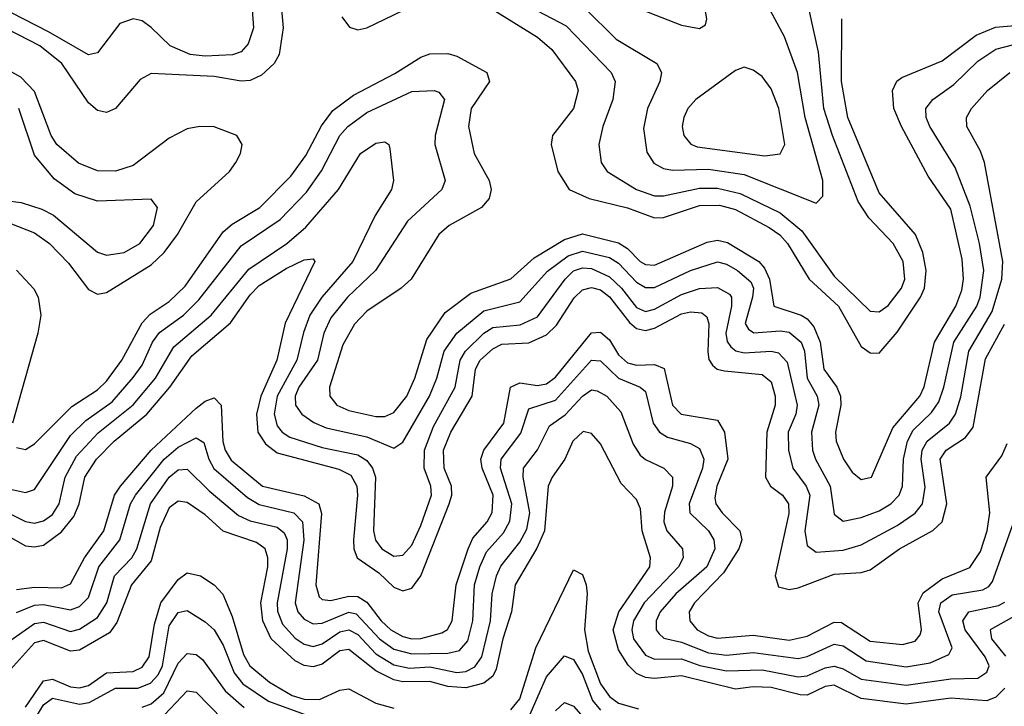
# Model space of a CAD drawing. Header units: inches. Extents: x 990535 to 1117859, y 769386 to 892122.
# Tile 519 of 656: x 1056317 to 1058509, y 831020 to 832548. Entities that reach past the tile are written whole.
import ezdxf

# ---------------------------------------------------------------- set-up
doc = ezdxf.new("R2010")
doc.units = ezdxf.units.IN
doc.header["$MEASUREMENT"] = 0
doc.layers.add('B0853', color=7, linetype='Continuous')

msp = doc.modelspace()

# ---------------------------------------------------------------- linework, layer by layer
at = {"layer": 'B0853', "color": 5, "elevation": 2680}
for points in [[(1057810, 832744), (1057770, 832743.5), (1057682.5, 832717.5), (1057590, 832709), (1057543.6, 832690), (1057544.2, 832670), (1057550, 832665.5), (1057623.6, 832623.6), (1057702.7, 832570), (1057790, 832535.8), (1057830, 832528), (1057843.6, 832536.4), (1057846.6, 832550), (1057832.2, 832630), (1057843.1, 832710), (1057838.4, 832730), (1057830, 832736.9)], [(1057930, 832442.3), (1057910, 832435.1), (1057822, 832370), (1057804.5, 832350), (1057795.3, 832330), (1057791.5, 832310), (1057795.6, 832290), (1057811, 832271), (1057825, 832265), (1057975.3, 832244.7), (1058010, 832249), (1058019.9, 832270), (1058007, 832350), (1057990, 832394), (1057970, 832421.1), (1057950, 832435.8)]]:
    msp.add_lwpolyline(points, close=True, dxfattribs=at)
at = {"layer": 'B0853', "color": 5}
for points, elevation in [([(1056834.4, 832570), (1056837.7, 832530), (1056825.8, 832494.2), (1056810, 832476.3), (1056790.7, 832469.3), (1056730, 832466.4), (1056696.4, 832470), (1056651.7, 832490), (1056610, 832530.4), (1056590, 832544.9), (1056570, 832549.8), (1056540.3, 832539.7), (1056490, 832474), (1056470, 832469.9), (1056381.1, 832521.1), (1056190, 832619.4)], 2560), ([(1057390, 832610.1), (1057533.8, 832533.8), (1057633.9, 832430), (1057642.2, 832410), (1057637, 832370), (1057615.1, 832310), (1057606, 832270), (1057611.2, 832230), (1057624.8, 832210), (1057690.1, 832170), (1057730, 832155.7), (1057750, 832155.7), (1057830, 832172.7), (1057870, 832172.8), (1057921.1, 832161.1), (1058010, 832117.7), (1058057.7, 832077.7), (1058130, 831977.2), (1058210, 831899.3), (1058230, 831897.5), (1058250, 831911.6), (1058280.1, 831950), (1058287.2, 831970), (1058283.2, 832010), (1058261.5, 832050), (1058206.9, 832106.9), (1058183.5, 832143.5), (1058126.1, 832290), (1058107.2, 832350), (1058095.2, 832475.2), (1058074.1, 832570)], 2640), ([(1057574, 832574), (1057644.7, 832504.7), (1057735.5, 832450), (1057745.6, 832430), (1057742.2, 832410), (1057714.2, 832350), (1057705.6, 832305.6), (1057712.7, 832252.7), (1057728.6, 832228.6), (1057750, 832216.7), (1057770, 832212.7), (1057850, 832214.9), (1057930, 832203.1), (1058090, 832139.7), (1058105, 832155), (1058104.5, 832190), (1058065.1, 832330), (1058048.4, 832430), (1058019.3, 832510), (1057976.3, 832590)], 2660), ([(1056899, 832579), (1056903.9, 832530), (1056894.9, 832470), (1056883.4, 832450), (1056855.7, 832424.3), (1056830, 832412.3), (1056810, 832410.7), (1056750, 832421.5), (1056610, 832428), (1056585, 832415), (1056530, 832350.4), (1056510, 832341.5), (1056490, 832345.5), (1056470, 832363.1), (1056410.7, 832450), (1056361.7, 832490), (1056190, 832577.6)], 2580), ([(1057034.2, 832554.2), (1057051.1, 832531.1), (1057070, 832525.6), (1057090, 832529.7), (1057190, 832577.9)], 2620), ([(1057370, 832570.8), (1057470, 832508.7), (1057501.4, 832481.4), (1057554.5, 832410), (1057560.4, 832390), (1057549.8, 832350.2), (1057503.3, 832290), (1057500.4, 832270), (1057515, 832210), (1057540.1, 832170), (1057584.5, 832150), (1057670, 832128.9), (1057730, 832106.6), (1057750, 832107.7), (1057830, 832134.3), (1057874.9, 832134.9), (1057910, 832125.1), (1057985.4, 832085.4), (1058009.3, 832069.3), (1058026.2, 832050), (1058074.1, 831970), (1058139.9, 831910), (1058190, 831820.7), (1058210, 831806.3), (1058230, 831805.4), (1058270, 831852.3), (1058322.2, 831930), (1058330.8, 831950), (1058334.4, 831990), (1058327.2, 832030), (1058310.9, 832070), (1058230, 832162.4), (1058160.3, 832330), (1058146.5, 832410), (1058147.3, 832550)], 2620), ([(1056310, 831595.8), (1056330, 831591.6), (1056350, 831603.6), (1056433.1, 831686.9), (1056490, 831724), (1056510, 831743.6), (1056544.8, 831790), (1056590, 831872.8), (1056607.6, 831892.4), (1056650, 831920.5), (1056685.4, 831954.6), (1056770, 832075.4), (1056790, 832092.5), (1056851.8, 832130), (1056920.4, 832199.6), (1056954.3, 832245.7), (1056988.6, 832311.4), (1057014.1, 832345.9), (1057060, 832380), (1057152.3, 832427.7), (1057210, 832464.5), (1057230, 832471.6), (1057270, 832472.2), (1057290, 832466.8), (1057356.6, 832430), (1057363, 832410), (1057322.2, 832350), (1057316, 832310), (1057328.9, 832250), (1057362, 832190), (1057366.5, 832170), (1057362.4, 832150), (1057344.8, 832130), (1057272.7, 832090), (1057250.1, 832070), (1057188.8, 831970), (1057166.4, 831950), (1057090, 831899), (1057062.7, 831870), (1057036.1, 831823.9), (1057007, 831730), (1057007.4, 831710), (1057023.1, 831690), (1057050, 831677.8), (1057110, 831664.7), (1057130, 831664.4), (1057150, 831673.9), (1057178.5, 831710), (1057196.3, 831750), (1057223.6, 831836.4), (1057263.9, 831896.1), (1057321, 831939), (1057410, 831971.2), (1057461.9, 832018.1), (1057530, 832058.8), (1057570, 832071.6), (1057650, 832051.1), (1057670, 832038.3), (1057698.4, 832010), (1057710, 832002.9), (1057730, 832001.2), (1057847.1, 832052.9), (1057870, 832057.2), (1057892.3, 832052.3), (1057962.1, 832010), (1057974.9, 831994.9), (1057986.4, 831970), (1057996, 831910), (1058056.8, 831890), (1058070, 831881.8), (1058084.4, 831864.4), (1058098.9, 831830), (1058107.3, 831770), (1058135.6, 831730), (1058143.8, 831710), (1058144.6, 831690), (1058132.9, 831630), (1058134.4, 831610), (1058150.5, 831570), (1058170, 831541), (1058190, 831524.8), (1058212.9, 831530), (1058260.2, 831639.8), (1058320.6, 831710), (1058330, 831731), (1058353.3, 831830), (1058400.6, 831910), (1058414, 831946), (1058417.6, 831970), (1058415, 832015), (1058390, 832126), (1058339.4, 832199.4), (1058279.6, 832310), (1058262.8, 832350), (1058259.5, 832390), (1058269.3, 832410.7), (1058280.7, 832419.3), (1058370, 832456.5), (1058446.4, 832513.6), (1058488.9, 832531.1), (1058550, 832536.6)], 2580), ([(1056295, 832095), (1056350, 832073.6), (1056383.4, 832050), (1056425.6, 832005.6), (1056470, 831947.1), (1056490, 831936.9), (1056510, 831940.5), (1056610, 832002.2), (1056638.9, 832030), (1056668, 832070), (1056710, 832142.5), (1056784.3, 832210), (1056798.3, 832230), (1056808.7, 832250), (1056812.4, 832270), (1056800.3, 832290), (1056750, 832309), (1056718, 832310), (1056690, 832304.9), (1056650, 832284.3), (1056570, 832223.2), (1056530, 832210.5), (1056490, 832211.2), (1056448.2, 832228.2), (1056399.8, 832270), (1056387.3, 832290), (1056350, 832387.9), (1056319.9, 832419.9), (1056210, 832480.5)], 2620), ([(1056290, 831504.2), (1056330, 831495.4), (1056350, 831501.9), (1056430, 831622.6), (1056464.1, 831655.9), (1056522.8, 831697.2), (1056570, 831751.4), (1056590, 831779), (1056612.5, 831830), (1056628, 831852), (1056681.9, 831890), (1056715.9, 831924.1), (1056810, 832044.7), (1056896.6, 832103.4), (1056955.8, 832164.2), (1056988.9, 832211.1), (1057029.7, 832290), (1057047.4, 832310), (1057090, 832341.3), (1057190, 832387.9), (1057239.5, 832390), (1057250, 832386.6), (1057262.8, 832370), (1057241.8, 832290), (1057241.4, 832270), (1057263.8, 832190), (1057256.4, 832170), (1057180.5, 832099.5), (1057109.4, 831990), (1057046.7, 831930), (1057010, 831884.3), (1056994.1, 831850), (1056979.7, 831790), (1056938.4, 831730), (1056930.1, 831710), (1056930.8, 831690), (1056944.8, 831670), (1056971.5, 831651.5), (1056999.4, 831639.4), (1057090, 831619.1), (1057150, 831594.2), (1057170, 831607.8), (1057229, 831710), (1057245.9, 831750), (1057262, 831810), (1057289.9, 831850), (1057350, 831900.2), (1057430, 831919.6), (1057491.8, 831988.2), (1057537.9, 832022.1), (1057570, 832032.3), (1057630, 832018.5), (1057650, 832006.1), (1057690, 831963.8), (1057710, 831951.6), (1057730, 831951.5), (1057810, 831989.4), (1057870, 832008.6), (1057890, 832003.9), (1057914.6, 831990), (1057944.4, 831964.4), (1057950.2, 831950), (1057948.2, 831930), (1057931.7, 831871.7), (1057939.4, 831859.4), (1057951.2, 831851.2), (1058010, 831855.4), (1058030, 831852.4), (1058056.3, 831830), (1058063.6, 831810), (1058070, 831750), (1058091.8, 831710), (1058095.8, 831690), (1058079.2, 831630), (1058081.8, 831590), (1058088.3, 831570), (1058121.4, 831510), (1058130, 831447.7), (1058150, 831431.9), (1058190, 831440.1), (1058230, 831454.5), (1058256.4, 831470), (1058275, 831490), (1058282.1, 831510), (1058284.4, 831570), (1058293.2, 831610), (1058305.9, 831634.1), (1058346.6, 831673.4), (1058362.8, 831697.2), (1058374.2, 831730), (1058396.3, 831830), (1058447.6, 831910), (1058454.9, 831930), (1058463, 831990), (1058453.5, 832050), (1058432.9, 832132.9), (1058399.2, 832219.2), (1058342.8, 832310), (1058334.6, 832330), (1058333.8, 832350), (1058349.3, 832370), (1058396.6, 832403.4), (1058450, 832455.7), (1058490, 832482.5), (1058530, 832492.7)], 2560), ([(1056290, 831451.3), (1056330, 831431), (1056350, 831427.5), (1056370, 831432.3), (1056390, 831446.9), (1056404.7, 831470), (1056418.1, 831530), (1056443.9, 831576.1), (1056492, 831628), (1056569.4, 831690.6), (1056619.7, 831750), (1056660.1, 831819.9), (1056743.1, 831890), (1056827.4, 831992.6), (1056911.5, 832050), (1056953.7, 832086.3), (1057026.5, 832170), (1057075.9, 832250), (1057110, 832273.3), (1057130, 832276), (1057139, 832270), (1057140.7, 832260.7), (1057149.5, 832190), (1057144.7, 832170), (1057108, 832112), (1057058.5, 832010), (1056989.6, 831930.4), (1056962.9, 831890), (1056948.6, 831851.4), (1056934.3, 831790), (1056890, 831710), (1056883.3, 831670), (1056890, 831643.9), (1056901, 831630), (1056918.7, 831618.7), (1056990, 831595.5), (1057070, 831579.6), (1057090, 831567), (1057102.3, 831550), (1057109.3, 831530), (1057104.8, 831410), (1057109.3, 831389.3), (1057123.3, 831370), (1057150, 831354.2), (1057170, 831356.2), (1057190, 831378.1), (1057210, 831421.9), (1057233.6, 831490), (1057232.5, 831510), (1057217.4, 831550), (1057217.9, 831590), (1057237.9, 831642.1), (1057286.1, 831730), (1057297.5, 831790), (1057309.2, 831810), (1057350, 831850.1), (1057370, 831862.9), (1057431.3, 831868.7), (1057470, 831886.6), (1057531.1, 831970), (1057550, 831989.2), (1057570, 831995.3), (1057590, 831994), (1057630, 831975.3), (1057656.4, 831950), (1057690, 831907.2), (1057710, 831898.5), (1057730, 831903.3), (1057790, 831936.1), (1057830, 831949.8), (1057870, 831951.8), (1057896.9, 831936.9), (1057901.5, 831930), (1057901.6, 831910), (1057888.6, 831850), (1057891.5, 831831.5), (1057899.9, 831819.9), (1057910.9, 831810.9), (1057930, 831806.2), (1057990, 831810), (1058006.4, 831806.4), (1058025.5, 831785.5), (1058047.9, 831690), (1058044.6, 831670), (1058027.8, 831630), (1058028, 831590), (1058038.2, 831550), (1058067.8, 831510), (1058076.1, 831490), (1058064.9, 831410), (1058070, 831377.5), (1058090, 831363.1), (1058150, 831367), (1058190, 831379.3), (1058270, 831422.2), (1058310.3, 831449.7), (1058326.8, 831470), (1058332.3, 831507.7), (1058323.5, 831570), (1058325.8, 831590), (1058336.7, 831610), (1058386.5, 831650), (1058400.3, 831670), (1058411.7, 831708.3), (1058429.6, 831810), (1058481.7, 831898.3), (1058503.5, 831970), (1058505.2, 832010), (1058464.4, 832230), (1058455.4, 832255.4), (1058425, 832310), (1058424.3, 832330), (1058435.4, 832350), (1058471.2, 832390), (1058520.7, 832430)], 2540), ([(1056285.4, 832145.4), (1056320.7, 832140.7), (1056366.4, 832126.4), (1056392.5, 832112.5), (1056490, 832030.6), (1056510, 832024), (1056550, 832029.4), (1056584.9, 832050), (1056614.8, 832090), (1056624, 832130), (1056610, 832148.7), (1056490, 832144.3), (1056439.9, 832159.9), (1056394, 832194), (1056350, 832246.5), (1056315.4, 832350)], 2640), ([(1056257.6, 831417.6), (1056330, 831376.6), (1056350, 831374.3), (1056370, 831378.4), (1056410, 831408.4), (1056437.5, 831442.5), (1056449.5, 831470), (1056462, 831530), (1056488.4, 831570), (1056527.2, 831610), (1056600.4, 831670), (1056651.6, 831730), (1056700.5, 831799.5), (1056786.6, 831873.4), (1056830, 831935.2), (1056850, 831956.3), (1056910, 831993.8), (1056950, 832013.2), (1056970, 832015.5), (1056974.2, 832010), (1056907.8, 831872.2), (1056889.8, 831790), (1056853.6, 831710), (1056844.5, 831670), (1056847.4, 831630), (1056864, 831604), (1056890, 831583.5), (1057027.7, 831547.7), (1057054, 831534), (1057067.3, 831510), (1057069.3, 831490), (1057059.8, 831390), (1057060.9, 831370), (1057068.5, 831350), (1057116.5, 831316.5), (1057150, 831285), (1057170, 831276.6), (1057190, 831282.6), (1057210, 831310.1), (1057273.1, 831470), (1057279.2, 831490), (1057277.9, 831510), (1057261.9, 831550), (1057260.1, 831590), (1057276.5, 831630), (1057324.2, 831710), (1057331.5, 831770), (1057342.4, 831790), (1057370, 831815.4), (1057390, 831825.4), (1057450, 831828.3), (1057490, 831846.3), (1057511.9, 831868.1), (1057551.1, 831928.9), (1057570, 831946.3), (1057590, 831951.6), (1057610, 831946.7), (1057630, 831931.4), (1057674.2, 831874.2), (1057690, 831860.8), (1057710, 831856), (1057730, 831861), (1057790, 831893.3), (1057810, 831897.9), (1057835.5, 831895.5), (1057846.5, 831886.5), (1057850.9, 831870.9), (1057849, 831809), (1057851.3, 831791.3), (1057859.1, 831779.1), (1057869.8, 831769.8), (1057886.1, 831766.1), (1057970, 831758.5), (1057990, 831741.6), (1057998.8, 831710), (1057998.4, 831690), (1057980, 831630), (1057977.5, 831530), (1057988.4, 831510), (1058015.3, 831490), (1058028.6, 831470), (1058028.9, 831448.9), (1057998.7, 831310), (1058005.9, 831285.9), (1058030, 831279.9), (1058050, 831283.3), (1058130, 831313.5), (1058190, 831317.9), (1058210, 831323.7), (1058275.2, 831370), (1058349.3, 831410.7), (1058370, 831430), (1058380.6, 831470), (1058366.2, 831570), (1058379.1, 831590), (1058422.2, 831617.8), (1058439.1, 831640.9), (1058466.9, 831793.1), (1058509, 831870)], 2520), ([(1056310, 831990.1), (1056348.9, 831948.9), (1056358.1, 831930), (1056364.3, 831890), (1056357.2, 831850), (1056301.3, 831650)], 2580), ([(1056310, 831279.9), (1056350, 831284.6), (1056410, 831283.5), (1056430, 831292.5), (1056461.3, 831350), (1056504.5, 831410), (1056528.4, 831490), (1056541.2, 831510), (1056610.1, 831589.9), (1056710, 831683.5), (1056730, 831699), (1056750, 831706.3), (1056765.2, 831690), (1056769.1, 831609.1), (1056774.2, 831590), (1056787.5, 831567.5), (1056857.8, 831510), (1056950, 831488.5), (1056982.9, 831470), (1056988.9, 831448.9), (1056976.1, 831290), (1056983.4, 831263.4), (1056990, 831257.3), (1057010, 831255.2), (1057050, 831265.2), (1057070, 831264.2), (1057090, 831251.2), (1057121.6, 831210), (1057143.3, 831190), (1057170, 831175), (1057190, 831170.2), (1057210, 831171), (1057256.7, 831183.3), (1057269.3, 831190.7), (1057279.9, 831210), (1057288.9, 831290), (1057315.1, 831370), (1057325.8, 831394.2), (1057357.4, 831430), (1057369, 831451), (1057370.9, 831490), (1057346.2, 831550), (1057343.6, 831570), (1057350, 831590), (1057394.6, 831650), (1057409.8, 831730.2), (1057430, 831739.9), (1057470, 831733.7), (1057490, 831737.2), (1057510, 831752.6), (1057590, 831850.6), (1057610, 831852.1), (1057630, 831835.1), (1057650, 831801.6), (1057670, 831784.2), (1057690, 831778.9), (1057730, 831780.3), (1057751.7, 831771.7), (1057769.8, 831690), (1057789.6, 831670), (1057870, 831656.5), (1057885.6, 831630), (1057893.1, 831570), (1057869, 831510), (1057864, 831484), (1057866.3, 831470), (1057880.7, 831450), (1057920.2, 831410), (1057924.3, 831390), (1057918.1, 831370), (1057883.4, 831316.6), (1057819.2, 831250), (1057807.6, 831230), (1057808.5, 831210), (1057825.4, 831190), (1057850, 831176.6), (1057870, 831171.7), (1057950, 831178.1), (1058030, 831167.1), (1058070, 831176.1), (1058130, 831207.1), (1058146.3, 831206.3), (1058210, 831164.5), (1058282.4, 831157.6), (1058310, 831164.8), (1058321.4, 831178.6), (1058324.5, 831190), (1058317.2, 831250), (1058327.8, 831272.2), (1058370, 831303.3), (1058431.6, 831328.4), (1058455.5, 831364.5), (1058470.7, 831410), (1058476.3, 831450), (1058468.5, 831530), (1058502.9, 831577.1), (1058515.2, 831604.8)], 2480), ([(1056310, 831228.7), (1056350, 831245), (1056370, 831246.4), (1056430, 831234.3), (1056450, 831241.7), (1056470, 831261.6), (1056493.1, 831330), (1056540.1, 831390), (1056564, 831470), (1056575, 831490), (1056638.4, 831570), (1056670, 831596.6), (1056710, 831617.2), (1056727.1, 831607.1), (1056737.8, 831570), (1056749, 831549), (1056824.5, 831484.5), (1056850, 831469.2), (1056927.3, 831450), (1056946.4, 831430), (1056949.3, 831389.3), (1056930.3, 831250.3), (1056936.5, 831230), (1056950, 831213.8), (1056970, 831203.6), (1056990, 831204.6), (1057050, 831229.5), (1057065.9, 831225.9), (1057117.8, 831170), (1057150, 831147), (1057190, 831136.3), (1057270, 831138.3), (1057296.2, 831143.8), (1057314.4, 831165.6), (1057325.5, 831210), (1057329.2, 831290), (1057341.3, 831330), (1057356.4, 831363.6), (1057394.2, 831405.8), (1057408.4, 831431.6), (1057412.3, 831470), (1057387, 831550), (1057388.8, 831570), (1057432.3, 831627.7), (1057450, 831681.6), (1057510, 831701.1), (1057590, 831790.1), (1057610, 831788.4), (1057650, 831750), (1057698, 831730), (1057710, 831720.1), (1057727.1, 831650), (1057741.5, 831630), (1057758.8, 831618.8), (1057810, 831604.3), (1057830, 831593.8), (1057839.7, 831570), (1057836.9, 831550), (1057807, 831470), (1057808.8, 831450), (1057850.5, 831410), (1057862.3, 831390), (1057864, 831370), (1057846.3, 831330), (1057777.2, 831270), (1057742.8, 831230), (1057734.1, 831210), (1057733.6, 831190), (1057740.7, 831180.7), (1057751.2, 831171.2), (1057790, 831162.8), (1057850, 831138.4), (1057890, 831133.6), (1057950, 831139.4), (1058050, 831126.3), (1058070, 831130.7), (1058130, 831158.2), (1058150, 831154.4), (1058200.9, 831120.9), (1058290, 831107.8), (1058343.4, 831116.6), (1058385.2, 831134.8), (1058392.5, 831150), (1058363.2, 831230), (1058367.2, 831250), (1058392.5, 831267.5), (1058460.8, 831279.2), (1058473.9, 831286.1), (1058482.4, 831297.6), (1058529.7, 831430)], 2460), ([(1056290, 831162.1), (1056350, 831203.8), (1056370, 831206.7), (1056430, 831186.6), (1056450, 831191.5), (1056490, 831217.4), (1056511, 831250), (1056528.4, 831310), (1056566.8, 831350), (1056578.1, 831370), (1056608, 831470), (1056650, 831529.8), (1056670, 831545.9), (1056690, 831547.3), (1056739, 831499), (1056804.4, 831444.4), (1056830, 831432.7), (1056890, 831418.3), (1056905.9, 831405.9), (1056912.4, 831390), (1056912.8, 831370), (1056889.9, 831250), (1056891.2, 831231.2), (1056902.4, 831202.4), (1056930, 831171.7), (1056950, 831158.3), (1056970, 831153.2), (1056990, 831158.5), (1057030, 831185.3), (1057050, 831190), (1057070, 831179.5), (1057110, 831136.4), (1057150, 831111.8), (1057184.7, 831104.7), (1057230, 831107.4), (1057290, 831094.8), (1057310, 831097.5), (1057330, 831107.7), (1057345.7, 831130), (1057364.8, 831210), (1057369.1, 831270), (1057378.6, 831310), (1057388.4, 831331.6), (1057430, 831385), (1057445.7, 831414.3), (1057452.4, 831450), (1057437.6, 831530), (1057438.8, 831550), (1057469.8, 831590.2), (1057496.3, 831643.7), (1057531.3, 831668.7), (1057570, 831710.1), (1057590, 831723.9), (1057602.1, 831722.1), (1057623.9, 831710), (1057655, 831675), (1057682.9, 831602.9), (1057698.5, 831578.5), (1057710, 831568.8), (1057751, 831550), (1057770.5, 831530), (1057770.3, 831510), (1057752.1, 831452.1), (1057750.6, 831430), (1057757.4, 831410), (1057792.5, 831370), (1057793.6, 831350), (1057783.6, 831330), (1057707.2, 831250), (1057683, 831210), (1057679.4, 831190), (1057683.4, 831170), (1057710, 831133.8), (1057730, 831124.5), (1057790, 831125.6), (1057830.9, 831110.9), (1057890, 831098.5), (1057970, 831100.9), (1058050, 831085.7), (1058070, 831087.3), (1058110, 831105.2), (1058130, 831108.8), (1058150, 831103.1), (1058190, 831080.3), (1058290, 831066.9), (1058390, 831081.2), (1058450, 831082.2), (1058470, 831096), (1058474.7, 831110), (1058466.3, 831130), (1058421.7, 831190), (1058416, 831210), (1058429.9, 831230), (1058495.7, 831244.3), (1058510, 831251.3)], 2440), ([(1058510, 831059.9), (1058490, 831040.2), (1058470, 831031.6), (1058390, 831037.8), (1058290, 831024.4), (1058190, 831036.8), (1058130, 831066.8), (1058110, 831063.6), (1058070, 831044.6), (1058054.5, 831045.5), (1057990, 831061.4), (1057950, 831063.2), (1057910, 831058), (1057790, 831087.3), (1057730, 831081.6), (1057710, 831084.1), (1057690, 831093), (1057671.1, 831111.1), (1057650, 831145.8), (1057638.3, 831190), (1057650.5, 831230), (1057719.7, 831330), (1057721.2, 831350), (1057702.3, 831410), (1057699.1, 831459.1), (1057690, 831480.1), (1057655.6, 831515.6), (1057610, 831603.7), (1057590, 831626.7), (1057571.1, 831631.1), (1057548.3, 831610), (1057530.2, 831569.8), (1057502.1, 831530), (1057493.4, 831510), (1057485.4, 831410), (1057468.4, 831371.6), (1057419.9, 831290), (1057411.8, 831230), (1057392.5, 831170), (1057377.8, 831102.2), (1057370, 831087), (1057350, 831071), (1057310, 831060.8), (1057270, 831064), (1057230, 831075.2), (1057170, 831074.2), (1057150, 831078.8), (1057110, 831098.8), (1057050, 831145.9), (1057030, 831143.4), (1056990, 831113.6), (1056970, 831107.4), (1056950, 831110.3), (1056930, 831121.2), (1056876.6, 831170), (1056858.6, 831210), (1056854.2, 831250), (1056869.8, 831330), (1056869.8, 831350), (1056863.3, 831370), (1056844, 831384), (1056770, 831409.5), (1056730, 831445.7), (1056690, 831473.3), (1056670, 831476.1), (1056650, 831461.5), (1056630, 831417.5), (1056610, 831343.5), (1056566.3, 831290), (1056533.4, 831206.6), (1056516.8, 831183.2), (1056450, 831144.8), (1056430, 831142.6), (1056370, 831166.4), (1056350, 831160.8), (1056290, 831094.4)], 2420), ([(1057410, 831012), (1057430, 831036.5), (1057466, 831150), (1057550, 831323.8), (1057570, 831313.2), (1057577.7, 831290), (1057580.5, 831270), (1057574.2, 831190), (1057582.5, 831142.5), (1057610.2, 831070), (1057630, 831041.5), (1057650, 831026.7), (1057694.2, 831014.2)], 2380), ([(1056330, 831018.1), (1056370, 831076.2), (1056390, 831080), (1056430, 831063.1), (1056450, 831060.6), (1056470, 831066.2), (1056510, 831094.2), (1056570, 831097.4), (1056590, 831107.1), (1056605, 831130), (1056617.1, 831202.9), (1056631.4, 831250), (1056670, 831302.3), (1056690, 831317), (1056719.8, 831310), (1056750, 831290.1), (1056769.3, 831269.3), (1056790, 831219.5), (1056815.2, 831135.2), (1056829.6, 831110), (1056873.4, 831073.4), (1056923.5, 831043.5), (1056950, 831035.3), (1056984.8, 831035.2), (1057030, 831055.7), (1057050, 831058.5), (1057110, 831027), (1057150, 831015.4)], 2380), ([(1056350, 830989.8), (1056370, 831023.1), (1056390, 831038), (1056450, 831024.3), (1056471.6, 831028.4), (1056530, 831060.4), (1056580.2, 831059.8), (1056608.6, 831071.4), (1056625.2, 831090), (1056635.1, 831110), (1056650, 831199.2), (1056670, 831228.7), (1056690, 831233), (1056730, 831208.1), (1056750, 831190.1), (1056770, 831155.8), (1056794.2, 831094.2), (1056813.6, 831070), (1056871.2, 831031.2), (1056950, 831001.9)], 2360), ([(1058536.9, 831223.1), (1058477.2, 831190), (1058480.3, 831170), (1058511.2, 831131.2)], 2420), ([(1056590, 831018), (1056610, 831025.4), (1056638.2, 831050), (1056670, 831115.9), (1056690, 831137.5), (1056710, 831134.9), (1056723.9, 831123.9), (1056774.1, 831054.1), (1056816.9, 831016.9)], 2340), ([(1057450, 830995.9), (1057490, 831085), (1057530, 831132.3), (1057550, 831124), (1057570, 831090.9), (1057592.4, 831032.4), (1057610, 831010.8)], 2360), ([(1056639.2, 831000.8), (1056690, 831054.5), (1056710, 831051), (1056770, 830989.5)], 2320), ([(1057510, 831009.5), (1057530, 831028.4), (1057550, 831019.8), (1057582.7, 830982.7)], 2340)]:
    msp.add_lwpolyline(points, dxfattribs=dict(at, elevation=elevation))

doc.saveas('drawing.dxf')
